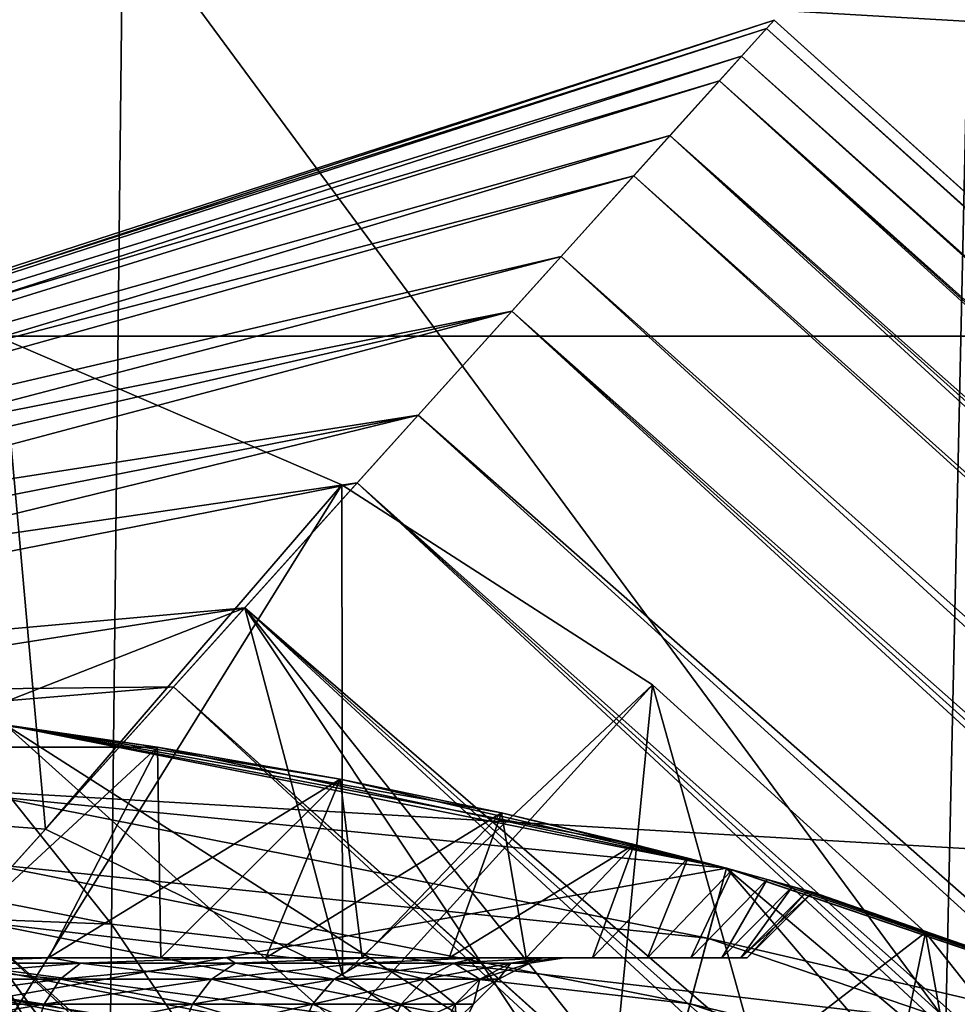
# Model space of a CAD drawing. Header units: metres. Extents: x -81 to 81, y -160 to 24.
# Tile 351 of 424: x 1.33 to 3, y 9.42 to 11.17. Entities that reach past the tile are written whole.
import ezdxf

# ---------------------------------------------------------------- set-up
doc = ezdxf.new("R2010")
doc.units = ezdxf.units.M
doc.layers.add('solid_501850_SW0001', color=7, linetype='CONTINUOUS')

msp = doc.modelspace()

# ---------------------------------------------------------------- linework, layer by layer
at = {"layer": 'solid_501850_SW0001'}
for points in [[(12.639726, 10.606014), (-12.639726, 10.606014), (-11.3228, 12.001829)], [(12.639726, 10.606014), (-11.3228, 12.001829), (11.3228, 12.001829)], [(1.494244, 9.559508, 87.041397), (0, 11.432259, 82.604836), (0, 9.855617, 86.496262)], [(1.514266, 11.372698, 82.590225), (0, 11.432259, 82.604836), (1.494244, 9.559508, 87.041397)], [(1.514266, 11.372698, 82.590225), (1.494244, 9.559508, 87.041397), (2.97875, 9.3871, 86.9944)], [(3.018506, 11.194591, 82.549133), (1.514266, 11.372698, 82.590225), (2.97875, 9.3871, 86.9944)], [(3.018506, 11.194591, 82.549133), (2.97875, 9.3871, 86.9944), (4.443968, 9.102381, 86.916847)], [(0.000023, 10.292744, 34.458725), (2.615134, 11.104401, 33.853226), (2.672998, 11.168665, 34.49979)], [(0.000023, 10.30293, 34.708134), (2.672998, 11.168665, 34.49979), (2.65978, 11.153984, 35.151714)], [(0.000023, 10.30293, 34.708134), (0.000023, 10.292744, 34.458725), (2.672998, 11.168665, 34.49979)], [(2.672998, 11.168665, 34.49979), (2.615134, 11.104401, 33.853226), (19.164881, -3.696136, 34.340137)], [(2.65978, 11.153984, 35.151714), (2.672998, 11.168665, 34.49979), (19.71439, -4.172161, 34.853611)], [(2.672998, 11.168665, 34.49979), (19.164881, -3.696136, 34.340137), (19.71439, -4.172161, 34.853611)], [(0.000014, 10.29226, 34.957035), (2.65978, 11.153984, 35.151714), (2.575924, 11.060853, 35.791344)], [(0.000014, 10.29226, 34.957035), (0.000023, 10.30293, 34.708134), (2.65978, 11.153984, 35.151714)], [(2.575924, 11.060853, 35.791344), (2.65978, 11.153984, 35.151714), (20.176022, -4.653417, 35.345531)], [(2.65978, 11.153984, 35.151714), (19.71439, -4.172161, 34.853611), (20.176022, -4.653417, 35.345531)], [(0.000013, 10.262383, 34.212711), (2.487856, 10.963044, 33.22982), (2.615134, 11.104401, 33.853226)], [(0.000023, 10.292744, 34.458725), (0.000013, 10.262383, 34.212711), (2.615134, 11.104401, 33.853226)], [(2.615134, 11.104401, 33.853226), (2.487856, 10.963044, 33.22982), (18.533691, -3.239448, 33.817692)], [(2.615134, 11.104401, 33.853226), (18.533691, -3.239448, 33.817692), (19.164881, -3.696136, 34.340137)], [(0, 10.261475, 35.202785), (2.575924, 11.060853, 35.791344), (2.423549, 10.891624, 36.402523)], [(0, 10.261475, 35.202785), (0.000014, 10.29226, 34.957035), (2.575924, 11.060853, 35.791344)], [(2.423549, 10.891624, 36.402523), (2.575924, 11.060853, 35.791344), (20.848948, -5.601749, 36.239353)], [(2.575924, 11.060853, 35.791344), (20.176022, -4.653417, 35.345531), (20.552076, -5.131604, 35.808811)], [(2.575924, 11.060853, 35.791344), (20.552076, -5.131604, 35.808811), (20.848948, -5.601749, 36.239353)], [(0, 10.213335, 33.970856), (2.294384, 10.748171, 32.645237), (2.487856, 10.963044, 33.22982)], [(0.000013, 10.262383, 34.212711), (0, 10.213335, 33.970856), (2.487856, 10.963044, 33.22982)], [(2.487856, 10.963044, 33.22982), (2.294384, 10.748171, 32.645237), (17.116079, -2.462351, 32.822212)], [(2.487856, 10.963044, 33.22982), (17.116079, -2.462351, 32.822212), (17.839705, -2.821208, 33.304405)], [(2.487856, 10.963044, 33.22982), (17.839705, -2.821208, 33.304405), (18.533691, -3.239448, 33.817692)], [(-0.000015, 10.211953, 35.444836), (2.423549, 10.891624, 36.402523), (2.206701, 10.65079, 36.968651)], [(-0.000015, 10.211953, 35.444836), (0, 10.261475, 35.202785), (2.423549, 10.891624, 36.402523)], [(2.206701, 10.65079, 36.968651), (2.423549, 10.891624, 36.402523), (21.074696, -6.061418, 36.635258)], [(2.423549, 10.891624, 36.402523), (20.848948, -5.601749, 36.239353), (21.074696, -6.061418, 36.635258)], [(-0.000019, 10.147236, 33.733036), (2.039837, 10.465468, 32.115269), (2.294384, 10.748171, 32.645237)], [(0, 10.213335, 33.970856), (-0.000019, 10.147236, 33.733036), (2.294384, 10.748171, 32.645237)], [(2.294384, 10.748171, 32.645237), (2.039837, 10.465468, 32.115269), (16.400848, -2.178183, 32.389717)], [(2.294384, 10.748171, 32.645237), (16.400848, -2.178183, 32.389717), (17.116079, -2.462351, 32.822212)], [(-0.000017, 10.145517, 35.68243), (-0.000015, 10.211953, 35.444836), (2.206701, 10.65079, 36.968651)], [(-0.000006, 10.063105, 35.91795), (-0.000017, 10.145517, 35.68243), (2.206701, 10.65079, 36.968651)], [(-0.000006, 10.063105, 35.91795), (2.206701, 10.65079, 36.968651), (1.93142, 10.345059, 37.474178)], [(1.93142, 10.345059, 37.474178), (2.206701, 10.65079, 36.968651), (21.344387, -6.947354, 37.321571)], [(2.206701, 10.65079, 36.968651), (21.074696, -6.061418, 36.635258), (21.237526, -6.510358, 36.996323)], [(2.206701, 10.65079, 36.968651), (21.237526, -6.510358, 36.996323), (21.344387, -6.947354, 37.321571)], [(13.785704, 9.066645), (-13.785704, 9.066645), (-12.639726, 10.606014)], [(13.785704, 9.066645), (-12.639726, 10.606014), (12.639726, 10.606014)], [(1.29853, 10.602884, 26.477356), (0, 7.278025, 23.546064), (1.903982, 10.34135, 26.43124)], [(1.29853, 10.602884, 26.477356), (1.376599, 9.728868, 31.274618), (0.830749, 9.769566, 31.948647)], [(1.29853, 10.602884, 26.477356), (1.903982, 10.34135, 26.43124), (1.376599, 9.728868, 31.274618)], [(-0.000019, 10.147236, 33.733036), (-0.000014, 10.065357, 33.497952), (2.039837, 10.465468, 32.115269)], [(-0.000017, 9.967125, 33.260872), (1.731353, 10.122862, 31.654591), (2.039837, 10.465468, 32.115269)], [(-0.000014, 10.065357, 33.497952), (-0.000017, 9.967125, 33.260872), (2.039837, 10.465468, 32.115269)], [(2.039837, 10.465468, 32.115269), (1.731353, 10.122862, 31.654591), (15.731007, -1.97508, 32.019726)], [(2.039837, 10.465468, 32.115269), (15.731007, -1.97508, 32.019726), (16.400848, -2.178183, 32.389717)], [(-0.000015, 9.964558, 36.154884), (1.93142, 10.345059, 37.474178), (1.60464, 9.982134, 37.906429)], [(-0.000015, 9.964558, 36.154884), (-0.000006, 10.063105, 35.91795), (1.93142, 10.345059, 37.474178)], [(1.903982, 10.34135, 26.43124), (0, 7.278025, 23.546064), (2.456867, 9.985596, 26.368511)], [(1.903982, 10.34135, 26.43124), (1.905051, 9.468841, 31.376041), (1.376599, 9.728868, 31.274618)], [(1.60464, 9.982134, 37.906429), (1.93142, 10.345059, 37.474178), (21.417278, -7.788786, 37.86768)], [(1.903982, 10.34135, 26.43124), (2.456867, 9.985596, 26.368511), (1.905051, 9.468841, 31.376041)], [(1.93142, 10.345059, 37.474178), (21.402351, -7.373435, 37.611927), (21.417278, -7.788786, 37.86768)], [(1.93142, 10.345059, 37.474178), (21.344387, -6.947354, 37.321571), (21.402351, -7.373435, 37.611927)], [(-0.000021, 9.851023, 33.01738), (0.830749, 9.769566, 31.948647), (1.731353, 10.122862, 31.654591)], [(-0.000017, 9.967125, 33.260872), (-0.000021, 9.851023, 33.01738), (1.731353, 10.122862, 31.654591)], [(0.830749, 9.769566, 31.948647), (1.376599, 9.728868, 31.274618), (1.731353, 10.122862, 31.654591)], [(1.731353, 10.122862, 31.654591), (1.376599, 9.728868, 31.274618), (1.905051, 9.468841, 31.376041)], [(1.731353, 10.122862, 31.654591), (14.607189, -1.7856, 31.470444), (15.131214, -1.848299, 31.715424)], [(1.731353, 10.122862, 31.654591), (2.788162, 8.798541, 31.439756), (14.607189, -1.7856, 31.470444)], [(1.731353, 10.122862, 31.654591), (15.131214, -1.848299, 31.715424), (15.731007, -1.97508, 32.019726)], [(1.731353, 10.122862, 31.654591), (2.374921, 9.155828, 31.432003), (2.788162, 8.798541, 31.439756)], [(1.731353, 10.122862, 31.654591), (1.905051, 9.468841, 31.376041), (2.374921, 9.155828, 31.432003)], [(0, 9.848317, 36.39798), (-0.000015, 9.964558, 36.154884), (1.60464, 9.982134, 37.906429)], [(2.456867, 9.985596, 26.368511), (0, 7.278025, 23.546064), (2.942747, 9.545129, 26.290844)], [(0, 9.848317, 36.39798), (1.60464, 9.982134, 37.906429), (1.235093, 9.57171, 38.253658)], [(1.235093, 9.57171, 38.253658), (1.60464, 9.982134, 37.906429), (22.861906, -9.711706, 38.176804)], [(1.60464, 9.982134, 37.906429), (21.417278, -7.788786, 37.86768), (22.910692, -9.159628, 37.882618)], [(1.60464, 9.982134, 37.906429), (22.910692, -9.159628, 37.882618), (22.861906, -9.711706, 38.176804)], [(2.456867, 9.985596, 26.368511), (2.374921, 9.155828, 31.432003), (1.905051, 9.468841, 31.376041)], [(2.456867, 9.985596, 26.368511), (2.788162, 8.798541, 31.439756), (2.374921, 9.155828, 31.432003)], [(2.456867, 9.985596, 26.368511), (2.942747, 9.545129, 26.290844), (2.788162, 8.798541, 31.439756)], [(1.154787, 9.875, 67.768837), (1.57619, 9.875, 67.552574), (1.204516, 9.927192, 67.747566)], [(1.154787, 9.875, 62.231163), (1.204516, 9.927192, 62.25243), (1.57619, 9.875, 62.44743)], [(1.57619, 9.875, 62.44743), (1.204516, 9.927192, 62.25243), (1.305273, 9.914447, 61.5)], [(1.305273, 9.914447, 68.5), (1.204516, 9.927192, 67.747566), (1.57619, 9.875, 67.552574)], [(1.207543, 9.170842, 54), (2.393686, 8.934918, 54), (1.305251, 9.914448, 54)], [(1.305273, 9.914447, 61.5), (1.240009, 9.418725, 60.633976), (2.458727, 9.17631, 60.633976)], [(1.240009, 9.418725, 69.366028), (1.305273, 9.914447, 68.5), (2.588134, 9.659273, 68.5)], [(1.288437, 9.786648, 54.016903), (1.305251, 9.914448, 54), (2.588214, 9.659251, 54)], [(2.393686, 8.934918, 54), (2.588214, 9.659251, 54), (1.305251, 9.914448, 54)], [(2.588134, 9.659273, 61.5), (1.305273, 9.914447, 61.5), (2.458727, 9.17631, 60.633976)], [(1.57619, 9.875, 62.44743), (1.305273, 9.914447, 61.5), (2.588134, 9.659273, 61.5)], [(1.901145, 9.817619, 67.246017), (1.305273, 9.914447, 68.5), (1.57619, 9.875, 67.552574)], [(2.423843, 9.701803, 66.454575), (2.588134, 9.659273, 68.5), (1.305273, 9.914447, 68.5)], [(2.187849, 9.757731, 66.87709), (2.423843, 9.701803, 66.454575), (1.305273, 9.914447, 68.5)], [(1.901145, 9.817619, 67.246017), (2.187849, 9.757731, 66.87709), (1.305273, 9.914447, 68.5)], [(1.170076, 9.5, 67.3498), (1.57619, 9.875, 67.552574), (1.154787, 9.875, 67.768837)], [(1.170076, 9.5, 62.650204), (1.154787, 9.875, 62.231163), (1.57619, 9.875, 62.44743)], [(1.381872, 9.5, 67.231827), (1.57619, 9.875, 67.552574), (1.170076, 9.5, 67.3498)], [(1.170076, 9.5, 62.650204), (1.57619, 9.875, 62.44743), (1.381872, 9.5, 62.768177)], [(1.581914, 9.5, 67.094795), (1.57619, 9.875, 67.552574), (1.381872, 9.5, 67.231827)], [(1.381872, 9.5, 62.768177), (1.57619, 9.875, 62.44743), (1.901153, 9.817617, 62.75399)], [(1.901153, 9.817617, 62.75399), (1.57619, 9.875, 62.44743), (2.588134, 9.659273, 61.5)], [(1.581914, 9.5, 67.094795), (1.901145, 9.817619, 67.246017), (1.57619, 9.875, 67.552574)], [(1.494244, 9.559508, 87.041397), (0, 9.855617, 86.496262), (0, 9.617361, 87.057419)], [(1.381872, 9.5, 62.768177), (1.901153, 9.817617, 62.75399), (1.581914, 9.5, 62.905201)], [(1.768489, 9.5, 66.939865), (1.901145, 9.817619, 67.246017), (1.581914, 9.5, 67.094795)], [(1.581914, 9.5, 62.905201), (1.901153, 9.817617, 62.75399), (1.768489, 9.5, 63.060139)], [(1.939862, 9.5, 66.768486), (1.901145, 9.817619, 67.246017), (1.768489, 9.5, 66.939865)], [(1.768489, 9.5, 63.060139), (1.901153, 9.817617, 62.75399), (2.18786, 9.757729, 63.122925)], [(1.939862, 9.5, 66.768486), (2.187849, 9.757731, 66.87709), (1.901145, 9.817619, 67.246017)], [(2.18786, 9.757729, 63.122925), (1.901153, 9.817617, 62.75399), (2.588134, 9.659273, 61.5)], [(1.272675, 9.666924, 54.066792), (1.288437, 9.786648, 54.016903), (2.554828, 9.534747, 54.016903)], [(2.554828, 9.534747, 54.016903), (1.288437, 9.786648, 54.016903), (2.588214, 9.659251, 54)], [(1.768489, 9.5, 63.060139), (2.18786, 9.757729, 63.122925), (1.939862, 9.5, 63.23151)], [(2.094797, 9.5, 66.581917), (2.187849, 9.757731, 66.87709), (1.939862, 9.5, 66.768486)], [(1.939862, 9.5, 63.23151), (2.18786, 9.757729, 63.122925), (2.094797, 9.5, 63.418087)], [(2.231823, 9.5, 66.381874), (2.187849, 9.757731, 66.87709), (2.094797, 9.5, 66.581917)], [(2.094797, 9.5, 63.418087), (2.18786, 9.757729, 63.122925), (2.423855, 9.7018, 63.545448)], [(2.231823, 9.5, 66.381874), (2.423843, 9.701803, 66.454575), (2.187849, 9.757731, 66.87709)], [(2.423855, 9.7018, 63.545448), (2.18786, 9.757729, 63.122925), (2.588134, 9.659273, 61.5)], [(2.094797, 9.5, 63.418087), (2.423855, 9.7018, 63.545448), (2.231823, 9.5, 63.61813)], [(2.349798, 9.5, 66.170074), (2.423843, 9.701803, 66.454575), (2.231823, 9.5, 66.381874)], [(2.231823, 9.5, 63.61813), (2.423855, 9.7018, 63.545448), (2.349798, 9.5, 63.829926)], [(2.349798, 9.5, 66.170074), (2.519436, 9.67742, 66.22718), (2.423843, 9.701803, 66.454575)], [(2.349798, 9.5, 63.829926), (2.423855, 9.7018, 63.545448), (2.519449, 9.677416, 63.772854)], [(2.423843, 9.701803, 66.454575), (2.519436, 9.67742, 66.22718), (2.588134, 9.659273, 68.5)], [(2.519449, 9.677416, 63.772854), (2.423855, 9.7018, 63.545448), (2.588134, 9.659273, 61.5)], [(2.447745, 9.5, 65.948242), (2.519436, 9.67742, 66.22718), (2.349798, 9.5, 66.170074)], [(2.349798, 9.5, 63.829926), (2.519449, 9.677416, 63.772854), (2.447745, 9.5, 64.051758)], [(2.447745, 9.5, 65.948242), (2.598697, 9.656437, 65.991539), (2.519436, 9.67742, 66.22718)], [(2.447745, 9.5, 64.051758), (2.519449, 9.677416, 63.772854), (2.598712, 9.656433, 64.008507)], [(2.519436, 9.67742, 66.22718), (2.598697, 9.656437, 65.991539), (2.588134, 9.659273, 68.5)], [(2.598712, 9.656433, 64.008507), (2.519449, 9.677416, 63.772854), (2.588134, 9.659273, 61.5)], [(2.458727, 9.17631, 69.366028), (1.240009, 9.418725, 69.366028), (2.588134, 9.659273, 68.5)], [(1.259138, 9.564103, 54.146263), (1.272675, 9.666924, 54.066792), (2.523574, 9.418105, 54.066792)], [(2.523574, 9.418105, 54.066792), (1.272675, 9.666924, 54.066792), (2.554828, 9.534747, 54.016903)], [(2.393686, 8.934918, 54), (3.5402, 8.545729, 54), (2.588214, 9.659251, 54)], [(2.52478, 9.5, 65.718399), (2.598697, 9.656437, 65.991539), (2.447745, 9.5, 65.948242)], [(2.447745, 9.5, 64.051758), (2.598712, 9.656433, 64.008507), (2.52478, 9.5, 64.281601)], [(2.588134, 9.659273, 61.5), (2.458727, 9.17631, 60.633976), (3.635447, 8.776875, 60.633976)], [(2.458727, 9.17631, 69.366028), (2.588134, 9.659273, 68.5), (3.826787, 9.238815, 68.5)], [(2.52478, 9.5, 65.718399), (2.660898, 9.639482, 65.749664), (2.598697, 9.656437, 65.991539)], [(2.52478, 9.5, 64.281601), (2.598712, 9.656433, 64.008507), (2.66091, 9.639479, 64.250389)], [(2.554828, 9.534747, 54.016903), (2.588214, 9.659251, 54), (3.826811, 9.238804, 54)], [(3.826787, 9.238815, 61.5), (2.588134, 9.659273, 61.5), (3.635447, 8.776875, 60.633976)], [(2.598712, 9.656433, 64.008507), (2.588134, 9.659273, 61.5), (3.826787, 9.238815, 61.5)], [(3.826787, 9.238815, 68.5), (2.588134, 9.659273, 68.5), (3.826787, 9.238815, 61.5)], [(2.732774, 9.619352, 65.251801), (3.826787, 9.238815, 61.5), (2.588134, 9.659273, 68.5)], [(2.705722, 9.626997, 65.502525), (2.732774, 9.619352, 65.251801), (2.588134, 9.659273, 68.5)], [(2.660898, 9.639482, 65.749664), (2.705722, 9.626997, 65.502525), (2.588134, 9.659273, 68.5)], [(2.598697, 9.656437, 65.991539), (2.660898, 9.639482, 65.749664), (2.588134, 9.659273, 68.5)], [(3.5402, 8.545729, 54), (3.826811, 9.238804, 54), (2.588214, 9.659251, 54)], [(2.66091, 9.639479, 64.250389), (2.598712, 9.656433, 64.008507), (3.826787, 9.238815, 61.5)], [(2.580304, 9.5, 65.482338), (2.660898, 9.639482, 65.749664), (2.52478, 9.5, 65.718399)], [(2.52478, 9.5, 64.281601), (2.66091, 9.639479, 64.250389), (2.580304, 9.5, 64.517662)], [(2.580304, 9.5, 65.482338), (2.705722, 9.626997, 65.502525), (2.660898, 9.639482, 65.749664)], [(2.580304, 9.5, 64.517662), (2.66091, 9.639479, 64.250389), (2.705727, 9.626995, 64.497505)], [(2.705727, 9.626995, 64.497505), (2.66091, 9.639479, 64.250389), (3.826787, 9.238815, 61.5)], [(2.613802, 9.5, 65.242188), (2.705722, 9.626997, 65.502525), (2.580304, 9.5, 65.482338)], [(2.580304, 9.5, 64.517662), (2.705727, 9.626995, 64.497505), (2.613802, 9.5, 64.757813)], [(2.613802, 9.5, 65.242188), (2.732774, 9.619352, 65.251801), (2.705722, 9.626997, 65.502525)], [(2.613802, 9.5, 64.757813), (2.705727, 9.626995, 64.497505), (2.732775, 9.619352, 64.748222)], [(2.732775, 9.619352, 64.748222), (2.705727, 9.626995, 64.497505), (3.826787, 9.238815, 61.5)], [(1.47415, 7.599666, 91.429916), (0, 9.617361, 87.057419), (0, 7.655554, 91.4478)], [(1.494244, 9.559508, 87.041397), (0, 9.617361, 87.057419), (1.47415, 7.599666, 91.429916)], [(2.613802, 9.5, 64.757813), (2.732775, 9.619352, 64.748222), (2.741787, 9.616788, 65)], [(2.613802, 9.5, 65.242188), (2.625, 9.5, 65), (2.732774, 9.619352, 65.251801)], [(2.613802, 9.5, 64.757813), (2.741787, 9.616788, 65), (2.625, 9.5, 65)], [(2.625, 9.5, 65), (2.741787, 9.616788, 65), (2.732774, 9.619352, 65.251801)], [(2.732774, 9.619352, 65.251801), (2.741787, 9.616788, 65), (3.826787, 9.238815, 61.5)], [(2.741787, 9.616788, 65), (2.732775, 9.619352, 64.748222), (3.826787, 9.238815, 61.5)], [(2.080868, 8.113959, 38.47797), (0.833092, 9.125242, 38.506302), (1.235093, 9.57171, 38.253658)], [(1.235093, 9.57171, 38.253658), (22.861906, -9.711706, 38.176804), (22.754515, -10.246891, 38.406185)], [(2.53934, 7.787504, 38.454758), (1.235093, 9.57171, 38.253658), (22.754515, -10.246891, 38.406185)], [(2.53934, 7.787504, 38.454758), (2.080868, 8.113959, 38.47797), (1.235093, 9.57171, 38.253658)], [(1.248751, 9.485206, 54.249886), (1.259138, 9.564103, 54.146263), (2.496732, 9.317931, 54.146263)], [(2.496732, 9.317931, 54.146263), (1.259138, 9.564103, 54.146263), (2.523574, 9.418105, 54.066792)], [(1.494244, 9.559508, 87.041397), (1.47415, 7.599666, 91.429916), (2.938853, 7.433128, 91.377243)], [(2.97875, 9.3871, 86.9944), (1.494244, 9.559508, 87.041397), (2.938853, 7.433128, 91.377243)], [(2.942747, 9.545129, 26.290844), (0, 7.278025, 23.546064), (3.348784, 9.031379, 26.200256)], [(2.523574, 9.418105, 54.066792), (2.554828, 9.534747, 54.016903), (3.777505, 9.119704, 54.016903)], [(3.777505, 9.119704, 54.016903), (2.554828, 9.534747, 54.016903), (3.826811, 9.238804, 54)], [(2.942747, 9.545129, 26.290844), (3.150243, 8.396081, 31.400293), (2.788162, 8.798541, 31.439756)], [(2.942747, 9.545129, 26.290844), (3.348784, 9.031379, 26.200256), (3.150243, 8.396081, 31.400293)], [(0.212189, 9.5, 67.290192), (1.381872, 9.5, 67.231827), (1.170076, 9.5, 67.3498)], [(0.212189, 9.5, 67.290192), (0.629312, 9.5, 67.212227), (1.381872, 9.5, 67.231827)], [(0.212211, 9.5, 62.709812), (1.170076, 9.5, 62.650204), (1.381872, 9.5, 62.768177)], [(0.629333, 9.5, 62.787777), (0.212211, 9.5, 62.709812), (1.381872, 9.5, 62.768177)], [(0.629312, 9.5, 67.212227), (1.581914, 9.5, 67.094795), (1.381872, 9.5, 67.231827)], [(0.629312, 9.5, 67.212227), (1.02505, 9.5, 67.058945), (1.581914, 9.5, 67.094795)], [(0.629333, 9.5, 62.787777), (1.381872, 9.5, 62.768177), (1.581914, 9.5, 62.905201)], [(1.02507, 9.5, 62.941063), (0.629333, 9.5, 62.787777), (1.581914, 9.5, 62.905201)], [(1.02505, 9.5, 67.058945), (1.768489, 9.5, 66.939865), (1.581914, 9.5, 67.094795)], [(1.02505, 9.5, 67.058945), (1.385873, 9.5, 66.835579), (1.768489, 9.5, 66.939865)], [(1.119188, 9.49027, 66.938492), (1.385873, 9.5, 66.835579), (1.02505, 9.5, 67.058945)], [(1.02507, 9.5, 62.941063), (1.581914, 9.5, 62.905201), (1.768489, 9.5, 63.060139)], [(1.38589, 9.5, 63.164433), (1.02507, 9.5, 62.941063), (1.768489, 9.5, 63.060139)], [(1.119188, 9.49027, 63.061508), (1.02507, 9.5, 62.941063), (1.38589, 9.5, 63.164433)], [(1.119188, 9.49027, 66.938492), (1.4388, 9.49027, 66.714699), (1.385873, 9.5, 66.835579)], [(1.4388, 9.49027, 63.285305), (1.119188, 9.49027, 63.061508), (1.38589, 9.5, 63.164433)], [(1.385873, 9.5, 66.835579), (1.939862, 9.5, 66.768486), (1.768489, 9.5, 66.939865)], [(1.385873, 9.5, 66.835579), (1.699508, 9.5, 66.549728), (1.939862, 9.5, 66.768486)], [(1.4388, 9.49027, 66.714699), (1.699508, 9.5, 66.549728), (1.385873, 9.5, 66.835579)], [(1.38589, 9.5, 63.164433), (1.939862, 9.5, 63.23151), (2.094797, 9.5, 63.418087)], [(1.699522, 9.5, 63.450283), (1.38589, 9.5, 63.164433), (2.094797, 9.5, 63.418087)], [(1.38589, 9.5, 63.164433), (1.768489, 9.5, 63.060139), (1.939862, 9.5, 63.23151)], [(1.4388, 9.49027, 63.285305), (1.38589, 9.5, 63.164433), (1.699522, 9.5, 63.450283)], [(1.4388, 9.49027, 66.714699), (1.714695, 9.49027, 66.438797), (1.699508, 9.5, 66.549728)], [(1.714695, 9.49027, 63.561199), (1.4388, 9.49027, 63.285305), (1.699522, 9.5, 63.450283)], [(1.699508, 9.5, 66.549728), (2.094797, 9.5, 66.581917), (1.939862, 9.5, 66.768486)], [(1.699508, 9.5, 66.549728), (2.231823, 9.5, 66.381874), (2.094797, 9.5, 66.581917)], [(1.699508, 9.5, 66.549728), (1.955349, 9.5, 66.211037), (2.231823, 9.5, 66.381874)], [(1.714695, 9.49027, 66.438797), (1.955349, 9.5, 66.211037), (1.699508, 9.5, 66.549728)], [(1.699522, 9.5, 63.450283), (2.094797, 9.5, 63.418087), (2.231823, 9.5, 63.61813)], [(1.95536, 9.5, 63.788982), (1.699522, 9.5, 63.450283), (2.231823, 9.5, 63.61813)], [(1.714695, 9.49027, 63.561199), (1.699522, 9.5, 63.450283), (1.95536, 9.5, 63.788982)], [(1.714695, 9.49027, 66.438797), (1.93849, 9.49027, 66.119186), (1.955349, 9.5, 66.211037)], [(1.93849, 9.49027, 63.880814), (1.714695, 9.49027, 63.561199), (1.95536, 9.5, 63.788982)], [(1.93849, 9.49027, 66.119186), (2.144613, 9.5, 65.831047), (1.955349, 9.5, 66.211037)], [(1.93849, 9.49027, 66.119186), (2.103385, 9.49027, 65.765572), (2.144613, 9.5, 65.831047)], [(1.93849, 9.49027, 63.880814), (1.95536, 9.5, 63.788982), (2.144619, 9.5, 64.168976)], [(2.103385, 9.49027, 64.234428), (1.93849, 9.49027, 63.880814), (2.144619, 9.5, 64.168976)], [(1.955349, 9.5, 66.211037), (2.349798, 9.5, 66.170074), (2.231823, 9.5, 66.381874)], [(1.955349, 9.5, 66.211037), (2.144613, 9.5, 65.831047), (2.349798, 9.5, 66.170074)], [(1.95536, 9.5, 63.788982), (2.349798, 9.5, 63.829926), (2.447745, 9.5, 64.051758)], [(2.144619, 9.5, 64.168976), (1.95536, 9.5, 63.788982), (2.447745, 9.5, 64.051758)], [(1.95536, 9.5, 63.788982), (2.231823, 9.5, 63.61813), (2.349798, 9.5, 63.829926)], [(2.103385, 9.49027, 65.765572), (2.260841, 9.5, 65.422592), (2.144613, 9.5, 65.831047)], [(2.103385, 9.49027, 65.765572), (2.20437, 9.49027, 65.388687), (2.260841, 9.5, 65.422592)], [(2.103385, 9.49027, 64.234428), (2.144619, 9.5, 64.168976), (2.260844, 9.5, 64.577423)], [(2.20437, 9.49027, 64.611313), (2.103385, 9.49027, 64.234428), (2.260844, 9.5, 64.577423)], [(2.144613, 9.5, 65.831047), (2.447745, 9.5, 65.948242), (2.349798, 9.5, 66.170074)], [(2.144613, 9.5, 65.831047), (2.52478, 9.5, 65.718399), (2.447745, 9.5, 65.948242)], [(2.144613, 9.5, 65.831047), (2.260841, 9.5, 65.422592), (2.52478, 9.5, 65.718399)], [(2.144619, 9.5, 64.168976), (2.52478, 9.5, 64.281601), (2.580304, 9.5, 64.517662)], [(2.260844, 9.5, 64.577423), (2.144619, 9.5, 64.168976), (2.580304, 9.5, 64.517662)], [(2.144619, 9.5, 64.168976), (2.447745, 9.5, 64.051758), (2.52478, 9.5, 64.281601)], [(2.20437, 9.49027, 64.611313), (2.260844, 9.5, 64.577423), (2.3, 9.5, 65)], [(2.238376, 9.49027, 65), (2.20437, 9.49027, 64.611313), (2.3, 9.5, 65)], [(2.20437, 9.49027, 65.388687), (2.238376, 9.49027, 65), (2.260841, 9.5, 65.422592)], [(2.238376, 9.49027, 65), (2.3, 9.5, 65), (2.260841, 9.5, 65.422592)], [(2.260841, 9.5, 65.422592), (2.580304, 9.5, 65.482338), (2.52478, 9.5, 65.718399)], [(2.260841, 9.5, 65.422592), (2.613802, 9.5, 65.242188), (2.580304, 9.5, 65.482338)], [(2.260841, 9.5, 65.422592), (2.3, 9.5, 65), (2.613802, 9.5, 65.242188)], [(2.260844, 9.5, 64.577423), (2.613802, 9.5, 64.757813), (2.625, 9.5, 65)], [(2.260844, 9.5, 64.577423), (2.625, 9.5, 65), (2.3, 9.5, 65)], [(2.260844, 9.5, 64.577423), (2.580304, 9.5, 64.517662), (2.613802, 9.5, 64.757813)], [(2.3, 9.5, 65), (2.625, 9.5, 65), (2.613802, 9.5, 65.242188)], [(1.091272, 9.461877, 63.109859), (1.119188, 9.49027, 63.061508), (1.4388, 9.49027, 63.285305)], [(1.402913, 9.461877, 63.328075), (1.091272, 9.461877, 63.109859), (1.4388, 9.49027, 63.285305)], [(1.091272, 9.461877, 66.890137), (1.402913, 9.461877, 66.671928), (1.119188, 9.49027, 66.938492)], [(1.402913, 9.461877, 66.671928), (1.4388, 9.49027, 66.714699), (1.119188, 9.49027, 66.938492)], [(1.242223, 9.435617, 54.37059), (1.248751, 9.485206, 54.249886), (2.476135, 9.241063, 54.249886)], [(2.476135, 9.241063, 54.249886), (1.248751, 9.485206, 54.249886), (2.496732, 9.317931, 54.146263)], [(1.402913, 9.461877, 63.328075), (1.4388, 9.49027, 63.285305), (1.714695, 9.49027, 63.561199)], [(1.671926, 9.461877, 63.597088), (1.402913, 9.461877, 63.328075), (1.714695, 9.49027, 63.561199)], [(1.402913, 9.461877, 66.671928), (1.671926, 9.461877, 66.402916), (1.4388, 9.49027, 66.714699)], [(1.671926, 9.461877, 66.402916), (1.714695, 9.49027, 66.438797), (1.4388, 9.49027, 66.714699)], [(1.671926, 9.461877, 63.597088), (1.714695, 9.49027, 63.561199), (1.93849, 9.49027, 63.880814)], [(1.890139, 9.461877, 63.90873), (1.671926, 9.461877, 63.597088), (1.93849, 9.49027, 63.880814)], [(1.671926, 9.461877, 66.402916), (1.890139, 9.461877, 66.09127), (1.714695, 9.49027, 66.438797)], [(1.890139, 9.461877, 66.09127), (1.93849, 9.49027, 66.119186), (1.714695, 9.49027, 66.438797)], [(1.890139, 9.461877, 63.90873), (1.93849, 9.49027, 63.880814), (2.103385, 9.49027, 64.234428)], [(2.050921, 9.461877, 64.253525), (1.890139, 9.461877, 63.90873), (2.103385, 9.49027, 64.234428)], [(1.890139, 9.461877, 66.09127), (2.050921, 9.461877, 65.746475), (1.93849, 9.49027, 66.119186)], [(2.050921, 9.461877, 65.746475), (2.103385, 9.49027, 65.765572), (1.93849, 9.49027, 66.119186)], [(2.050921, 9.461877, 64.253525), (2.103385, 9.49027, 64.234428), (2.20437, 9.49027, 64.611313)], [(2.149387, 9.461877, 64.621002), (2.050921, 9.461877, 64.253525), (2.20437, 9.49027, 64.611313)], [(2.050921, 9.461877, 65.746475), (2.149387, 9.461877, 65.378998), (2.103385, 9.49027, 65.765572)], [(2.149387, 9.461877, 65.378998), (2.20437, 9.49027, 65.388687), (2.103385, 9.49027, 65.765572)], [(2.149387, 9.461877, 64.621002), (2.20437, 9.49027, 64.611313), (2.238376, 9.49027, 65)], [(2.182545, 9.461877, 65), (2.149387, 9.461877, 64.621002), (2.238376, 9.49027, 65)], [(2.149387, 9.461877, 65.378998), (2.182545, 9.461877, 65), (2.20437, 9.49027, 65.388687)], [(2.20437, 9.49027, 65.388687), (2.182545, 9.461877, 65), (2.238376, 9.49027, 65)], [(1.069117, 9.417608, 63.148235), (1.091272, 9.461877, 63.109859), (1.402913, 9.461877, 63.328075)], [(1.37443, 9.417608, 63.362019), (1.069117, 9.417608, 63.148235), (1.402913, 9.461877, 63.328075)], [(1.069117, 9.417608, 66.851761), (1.37443, 9.417608, 66.637985), (1.091272, 9.461877, 66.890137)], [(1.37443, 9.417608, 66.637985), (1.402913, 9.461877, 66.671928), (1.091272, 9.461877, 66.890137)], [(1.37443, 9.417608, 63.362019), (1.402913, 9.461877, 63.328075), (1.671926, 9.461877, 63.597088)], [(1.637982, 9.417608, 63.625568), (1.37443, 9.417608, 63.362019), (1.671926, 9.461877, 63.597088)], [(1.37443, 9.417608, 66.637985), (1.637982, 9.417608, 66.374428), (1.402913, 9.461877, 66.671928)], [(1.637982, 9.417608, 66.374428), (1.671926, 9.461877, 66.402916), (1.402913, 9.461877, 66.671928)], [(1.637982, 9.417608, 63.625568), (1.671926, 9.461877, 63.597088), (1.890139, 9.461877, 63.90873)], [(1.851765, 9.417608, 63.930882), (1.637982, 9.417608, 63.625568), (1.890139, 9.461877, 63.90873)], [(1.637982, 9.417608, 66.374428), (1.851765, 9.417608, 66.069115), (1.671926, 9.461877, 66.402916)], [(1.851765, 9.417608, 66.069115), (1.890139, 9.461877, 66.09127), (1.671926, 9.461877, 66.402916)], [(1.851765, 9.417608, 63.930882), (1.890139, 9.461877, 63.90873), (2.050921, 9.461877, 64.253525)], [(2.009282, 9.417608, 64.268684), (1.851765, 9.417608, 63.930882), (2.050921, 9.461877, 64.253525)], [(1.851765, 9.417608, 66.069115), (2.009282, 9.417608, 65.731316), (1.890139, 9.461877, 66.09127)], [(2.009282, 9.417608, 65.731316), (2.050921, 9.461877, 65.746475), (1.890139, 9.461877, 66.09127)], [(2.009282, 9.417608, 64.268684), (2.050921, 9.461877, 64.253525), (2.149387, 9.461877, 64.621002)], [(2.105749, 9.417608, 64.6287), (2.009282, 9.417608, 64.268684), (2.149387, 9.461877, 64.621002)], [(2.009282, 9.417608, 65.731316), (2.105749, 9.417608, 65.3713), (2.050921, 9.461877, 65.746475)], [(2.105749, 9.417608, 65.3713), (2.149387, 9.461877, 65.378998), (2.050921, 9.461877, 65.746475)], [(2.105749, 9.417608, 64.6287), (2.149387, 9.461877, 64.621002), (2.182545, 9.461877, 65)], [(2.138233, 9.417608, 65), (2.105749, 9.417608, 64.6287), (2.182545, 9.461877, 65)], [(2.105749, 9.417608, 65.3713), (2.138233, 9.417608, 65), (2.149387, 9.461877, 65.378998)], [(2.149387, 9.461877, 65.378998), (2.138233, 9.417608, 65), (2.182545, 9.461877, 65)], [(2.463191, 9.192752, 54.37059), (1.239998, 9.418726, 54.5), (1.242223, 9.435617, 54.37059)], [(2.463191, 9.192752, 54.37059), (1.242223, 9.435617, 54.37059), (2.476135, 9.241063, 54.249886)], [(1.054894, 9.361803, 63.172871), (1.069117, 9.417608, 63.148235), (1.37443, 9.417608, 63.362019)], [(1.356146, 9.361803, 63.383808), (1.054894, 9.361803, 63.172871), (1.37443, 9.417608, 63.362019)], [(1.054894, 9.361803, 66.827133), (1.356146, 9.361803, 66.616196), (1.069117, 9.417608, 66.851761)], [(1.356146, 9.361803, 66.616196), (1.37443, 9.417608, 66.637985), (1.069117, 9.417608, 66.851761)], [(1.240009, 9.418725, 60.633976), (1.239998, 9.418726, 54.5), (2.45878, 9.176295, 54.5)], [(2.463191, 9.192752, 54.37059), (2.45878, 9.176295, 54.5), (1.239998, 9.418726, 54.5)], [(2.458727, 9.17631, 60.633976), (1.240009, 9.418725, 60.633976), (2.45878, 9.176295, 54.5)], [(1.255743, 9.41664, 81.5), (1.240009, 9.418725, 69.366028), (2.458727, 9.17631, 69.366028)], [(1.356146, 9.361803, 63.383808), (1.37443, 9.417608, 63.362019), (1.637982, 9.417608, 63.625568)], [(1.616192, 9.361803, 63.643852), (1.356146, 9.361803, 63.383808), (1.637982, 9.417608, 63.625568)], [(1.356146, 9.361803, 66.616196), (1.616192, 9.361803, 66.356148), (1.37443, 9.417608, 66.637985)], [(1.616192, 9.361803, 66.356148), (1.637982, 9.417608, 66.374428), (1.37443, 9.417608, 66.637985)], [(1.616192, 9.361803, 63.643852), (1.637982, 9.417608, 63.625568), (1.851765, 9.417608, 63.930882)], [(1.827131, 9.361803, 63.945107), (1.616192, 9.361803, 63.643852), (1.851765, 9.417608, 63.930882)], [(1.616192, 9.361803, 66.356148), (1.827131, 9.361803, 66.054893), (1.637982, 9.417608, 66.374428)], [(1.827131, 9.361803, 66.054893), (1.851765, 9.417608, 66.069115), (1.637982, 9.417608, 66.374428)], [(1.827131, 9.361803, 63.945107), (1.851765, 9.417608, 63.930882), (2.009282, 9.417608, 64.268684)], [(1.982553, 9.361803, 64.278412), (1.827131, 9.361803, 63.945107), (2.009282, 9.417608, 64.268684)], [(1.827131, 9.361803, 66.054893), (1.982553, 9.361803, 65.721588), (1.851765, 9.417608, 66.069115)], [(1.982553, 9.361803, 65.721588), (2.009282, 9.417608, 65.731316), (1.851765, 9.417608, 66.069115)], [(1.982553, 9.361803, 64.278412), (2.009282, 9.417608, 64.268684), (2.105749, 9.417608, 64.6287)], [(2.077736, 9.361803, 64.633636), (1.982553, 9.361803, 64.278412), (2.105749, 9.417608, 64.6287)], [(1.982553, 9.361803, 65.721588), (2.077736, 9.361803, 65.366364), (2.009282, 9.417608, 65.731316)], [(2.077736, 9.361803, 65.366364), (2.105749, 9.417608, 65.3713), (2.009282, 9.417608, 65.731316)], [(2.077736, 9.361803, 64.633636), (2.105749, 9.417608, 64.6287), (2.138233, 9.417608, 65)], [(2.109789, 9.361803, 65), (2.077736, 9.361803, 64.633636), (2.138233, 9.417608, 65)], [(2.077736, 9.361803, 65.366364), (2.109789, 9.361803, 65), (2.105749, 9.417608, 65.3713)], [(2.105749, 9.417608, 65.3713), (2.109789, 9.361803, 65), (2.138233, 9.417608, 65)], [(2.496732, 9.317931, 54.146263), (2.523574, 9.418105, 54.066792), (3.731294, 9.00814, 54.066792)], [(3.731294, 9.00814, 54.066792), (2.523574, 9.418105, 54.066792), (3.777505, 9.119704, 54.016903)]]:
    msp.add_3dface(points, dxfattribs=at)

doc.saveas('drawing.dxf')
